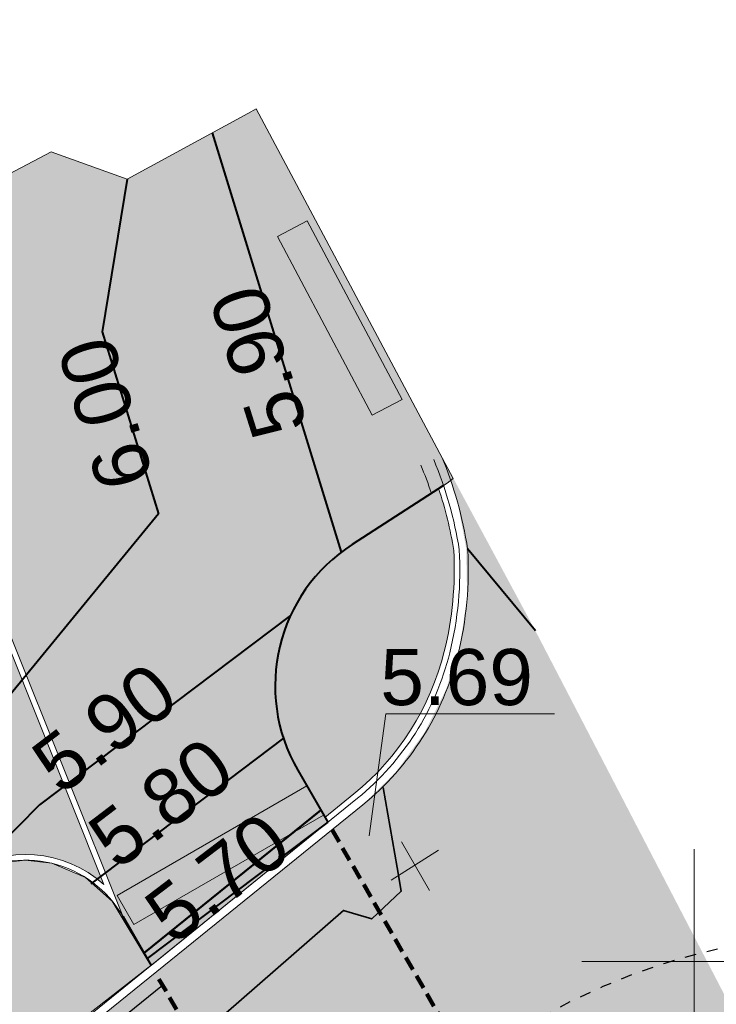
# Model space of a CAD drawing. Header units: metres. Extents: x 538891 to 1080079, y 6588829 to 13178720.
# Tile 606 of 656: x 540138 to 540150, y 6589299 to 6589317. Entities that reach past the tile are written whole.
import ezdxf

# ---------------------------------------------------------------- set-up
doc = ezdxf.new("R2010")
doc.units = ezdxf.units.M
doc.header["$LTSCALE"] = 0.4
for name, pattern in [('#16_019061_PP_TL_liiklusskeem$0$DASHED2', [0.9375000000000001, 0.625, -0.3125000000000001]), ('#16_019061_PP_TL_liiklusskeem$0$VIA31', [1, 0.5, -0.5]), ('#9_DASHED', [47.625, 31.75, -15.875])]:
    doc.linetypes.add(name, pattern=pattern)
doc.layers.add('GEO', color=7, linetype='Continuous')
doc.layers.add('KOLDE PST', color=7, linetype='Continuous')
doc.styles.add('Swis721 Lt BT', font='swissl.ttf')

# ---------------------------------------------------------------- blocks, each defined once
blk = doc.blocks.new('#9_019061_PP_TL (2D)')
at = {"linetype": 'Continuous', "lineweight": 0, "true_color": 0xd6d6d6}
h = blk.add_hatch(color=254, dxfattribs=at)
h.paths.add_polyline_path([(538956.6193590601, 6589596.41802614), (538956.3989647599, 6589594.93139164), (538955.55674598, 6589591.01676232), (538954.1327321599, 6589584.39795221), (538946.05537983, 6589550.90383911), (538946.13165292, 6589549.477311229), (538946.40056333, 6589548.074283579), (538946.85714852, 6589546.72064797), (538947.4929825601, 6589545.44138472), (538948.29633163, 6589544.26010166), (538949.25237051, 6589543.19859846), (538950.3434562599, 6589542.27646436), (538951.5494536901, 6589541.51071664), (538969.57501774, 6589536.75315713), (538970.39552595, 6589536.52723361), (538971.21104196, 6589536.283905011), (538972.0211965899, 6589536.02328146), (538972.82562312, 6589535.74548096), (538973.6239574, 6589535.450629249), (538974.41583806, 6589535.1388598), (538975.20090662, 6589534.81031375), (538975.97880782, 6589534.46514003), (538985.31473455, 6589530.20311808), (538985.8981604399, 6589529.94423779), (538986.48696187, 6589529.69782825), (538987.08087236, 6589529.46400116), (538987.67962307, 6589529.24286238), (538988.28294297, 6589529.034512), (538988.89055894, 6589528.83904434), (538989.50219595, 6589528.65654789), (538990.1175771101, 6589528.48710525), (539013.92108795, 6589522.20454904), (539014.57692044, 6589522.03665834), (539015.23804937, 6589521.89101471), (539015.90372037, 6589521.76778467), (539016.57317381, 6589521.66710883), (539017.24564573, 6589521.58910209), (539017.9203687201, 6589521.533853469), (539018.59657282, 6589521.50142601), (539019.27348638, 6589521.49185671), (539025.96162609, 6589521.51088948), (539026.83438784, 6589521.50385097), (539027.70678827, 6589521.47777195), (539028.57841202, 6589521.4326647), (539029.4488441, 6589521.3685507), (539030.31767011, 6589521.28546048), (539031.1844764, 6589521.18343359), (539032.04885027, 6589521.06251862), (539032.9103802, 6589520.92277313), (539044.81839483, 6589518.86013548), (539077.29701027, 6589513.2250818), (539077.29612205, 6589513.225235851), (539079.02421934, 6589512.91758629), (539080.74949958, 6589512.59451263), (539082.4718251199, 6589512.25604067), (539084.19105851, 6589511.9021974), (539085.90706257, 6589511.53301107), (539087.61970039, 6589511.14851113), (539089.32883531, 6589510.74872826), (539091.03433096, 6589510.33369436), (539276.90606721, 6589464.22134751), (539339.9936253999, 6589448.57014942), (539463.2277262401, 6589417.997380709), (539592.90629901, 6589386.49671385), (539593.49209626, 6589386.288094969), (539594.02229988, 6589385.96318826), (539594.47412995, 6589385.53595315), (539594.82817383, 6589385.02474557), (539595.06922021, 6589384.4515293), (539595.18691267, 6589383.840932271), (539595.1761946, 6589383.21918845), (539595.03752651, 6589382.61301074), (539593.52625963, 6589378.18230059), (539596.7400267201, 6589377.66405093), (539598.090793, 6589381.52482824), (539598.4094666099, 6589382.21502654), (539598.8526803, 6589382.832673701), (539599.40450341, 6589383.35556723), (539600.04509999, 6589383.7649111), (539600.75144304, 6589384.045990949), (539601.4981421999, 6589384.18870304), (539602.25835649, 6589384.1879174), (539603.0047590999, 6589384.04366227), (539622.83862668, 6589379.225749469), (539623.37004212, 6589379.092801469), (539623.89958709, 6589378.95258846), (539624.42716226, 6589378.805136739), (539624.9526686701, 6589378.65047396), (539625.4760077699, 6589378.488629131), (539625.99708141, 6589378.3196326), (539626.51579186, 6589378.14351607), (539627.03204182, 6589377.96031257), (539648.61442338, 6589370.13449057), (539669.02104417, 6589365.17744832), (539681.01929537, 6589364.91420599), (539681.156174, 6589364.90932643), (539681.29286762, 6589364.900699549), (539681.42927367, 6589364.888331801), (539681.56528977, 6589364.872232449), (539681.70081387, 6589364.85241358), (539681.83574428, 6589364.82889007), (539681.96997973, 6589364.80167956), (539682.1034195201, 6589364.77080249), (539700.86028847, 6589360.15904168), (539822.14262904, 6589329.98520529), (539839.2493774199, 6589325.72921695), (539975.19087125, 6589291.90832948), (539998.09488146, 6589286.210040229), (540004.49806329, 6589284.61699248), (540014.90875727, 6589282.02691567), (540081.53122417, 6589265.45191055), (540091.23903624, 6589263.03937474), (540093.08644646, 6589262.70172835), (540094.9573823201, 6589262.538852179), (540096.83534715, 6589262.55218234), (540098.7037823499, 6589262.74160131), (540100.5462133, 6589263.10543892), (540102.3463947, 6589263.64048709), (540104.08845377, 6589264.34202813), (540105.7570302, 6589265.20387632), (540119.54491084, 6589273.16693413), (540135.0211853, 6589282.10510754), (540150.08071912, 6589290.80259641), (540150.79983188, 6589291.121360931), (540151.56692414, 6589291.29543981), (540152.35318846, 6589291.318295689), (540153.1290974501, 6589291.18907022), (540153.86551258, 6589290.91261637), (540154.53477849, 6589290.499316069), (540155.11176152, 6589289.96469044), (540155.57479363, 6589289.328816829), (540156.315, 6589288.29), (540147.1726425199, 6589305.88626609), (540145.4996302, 6589308.99316915), (540145.7856587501, 6589308.19039577), (540145.9390198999, 6589307.3521012), (540145.95573054, 6589306.500057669), (540145.83535667, 6589305.65639449), (540145.58102465, 6589304.84302333), (540145.19933999, 6589304.081069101), (540144.70021583, 6589303.39032131), (540144.0966168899, 6589302.7887184), (540139.37331842, 6589298.965877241), (540138.75321435, 6589298.47207475), (540138.12535974, 6589297.98816512), (540137.48991238, 6589297.51426996), (540136.84703201, 6589297.0505084), (540136.1968802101, 6589296.596996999), (540135.53962038, 6589296.15384975), (540134.87541775, 6589295.72117803), (540134.2044392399, 6589295.29909061), (540108.4754501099, 6589279.39720579), (540107.332497, 6589278.725243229), (540106.16097061, 6589278.104436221), (540104.96315847, 6589277.535998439), (540103.7414001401, 6589277.02104017), (540102.49808197, 6589276.56056722), (540101.23563238, 6589276.155478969), (540099.95651721, 6589275.806566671), (540098.66323481, 6589275.51451178), (540097.1702847, 6589275.245979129), (540095.6669535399, 6589275.043481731), (540094.1561606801, 6589274.90741288), (540092.64084001, 6589274.83803683), (540091.12393418, 6589274.83548829), (540089.60838894, 6589274.899772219), (540088.0971474, 6589275.03076379), (540086.5931442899, 6589275.2282086), (540086.0127365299, 6589275.33417249), (540071.04459892, 6589278.06687555), (540070.7354442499, 6589278.13348394), (540045.33390995, 6589284.453132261), (540008.50654189, 6589293.61541403), (539981.79656241, 6589300.26059046), (539962.6338178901, 6589305.02809012), (539854.99138972, 6589331.80845238), (539839.26588418, 6589335.72080128), (539795.80243452, 6589346.53407395), (539779.96112543, 6589350.47523361), (539747.85217038, 6589358.4636213), (539745.86378398, 6589358.958312), (539683.74333918, 6589374.41325894), (539643.8005103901, 6589384.115908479), (539626.57290612, 6589388.30072492), (539624.4706958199, 6589388.81138003), (539620.5837311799, 6589389.75557594), (539620.0427497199, 6589389.89098812), (539619.50370868, 6589390.0339292), (539618.96671284, 6589390.18437141), (539618.43186657, 6589390.342285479), (539617.89927383, 6589390.50764075), (539617.36903814, 6589390.680405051), (539616.84126256, 6589390.860544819), (539616.31604968, 6589391.04802504), (539594.78122279, 6589398.90477751), (539574.37465845, 6589403.86180604), (539564.61568274, 6589406.2323923), (539550.3198177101, 6589406.91667554), (539550.20098996, 6589406.923781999), (539550.08236507, 6589406.93371529), (539549.96401027, 6589406.9464698), (539549.84599265, 6589406.96203829), (539549.72837911, 6589406.98041193), (539549.6112363, 6589407.00158031), (539549.49463065, 6589407.02553144), (539549.37862822, 6589407.052251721), (539480.2170212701, 6589423.85253488), (539479.28641654, 6589424.17865721), (539478.43791386, 6589424.68107552), (539477.70451598, 6589425.34024811), (539477.1147486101, 6589426.13053629), (539476.69155091, 6589427.02120158), (539476.45138327, 6589427.97760132), (539476.40358708, 6589428.96253607), (539476.55001905, 6589429.93769713), (539476.92070913, 6589431.41722542), (539476.93729025, 6589431.485579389), (539476.95419614, 6589431.55385376), (539476.9714264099, 6589431.62204699), (539476.98898067, 6589431.69015753), (539477.00685853, 6589431.75818386), (539477.02505957, 6589431.82612442), (539477.0435834, 6589431.89397769), (539477.06242958, 6589431.961742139), (539470.25729833, 6589433.64087184), (539470.21817861, 6589433.479828), (539469.7494416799, 6589431.55018198), (539469.42454196, 6589430.62220847), (539468.92433193, 6589429.775754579), (539468.2681516, 6589429.043551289), (539467.48137403, 6589428.4539113), (539466.5944221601, 6589428.02963468), (539465.64159247, 6589427.787127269), (539464.65972877, 6589427.7357663), (539463.68679757, 6589427.87753778), (539425.88646172, 6589437.25530673), (539382.40752409, 6589445.67583381), (539380.49885629, 6589446.05190841), (539378.5926672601, 6589446.440351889), (539376.68903717, 6589446.84114792), (539374.78804607, 6589447.254279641), (539372.88977389, 6589447.67972969), (539370.99430047, 6589448.11748016), (539369.1017055, 6589448.56751266), (539367.2120685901, 6589449.02980825), (539341.67913904, 6589455.364194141), (539278.59158085, 6589471.015392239), (539243.81345226, 6589479.6433911), (539240.0156879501, 6589480.58556675), (539092.71984464, 6589517.12773908), (539090.9535934, 6589517.5575579), (539089.1835732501, 6589517.97158241), (539087.4099254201, 6589518.36977955), (539085.63279142, 6589518.75211756), (539083.8523130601, 6589519.11856593), (539082.06863241, 6589519.46909542), (539080.28189178, 6589519.80367807), (539078.49223375, 6589520.12228717), (539055.0240151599, 6589524.192231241), (539045.0255156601, 6589525.93903653), (539044.50904631, 6589526.04558546), (539043.99402652, 6589526.15893394), (539043.48054581, 6589526.27906226), (539042.96869341, 6589526.405949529), (539042.45855829, 6589526.539573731), (539041.95022913, 6589526.6799116), (539041.44379426, 6589526.826938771), (539040.93934163, 6589526.98062937), (539020.28307481, 6589533.42304883), (539020.12443118, 6589533.47204631), (539019.96551883, 6589533.52016512), (539019.80634259, 6589533.56740367), (539019.6469073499, 6589533.61376052), (539019.48721798, 6589533.659234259), (539019.32727939, 6589533.70382348), (539019.16709645, 6589533.74752683), (539019.0066741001, 6589533.790342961), (539001.44627373, 6589538.42512996), (539000.92101949, 6589538.55618485), (539000.39241061, 6589538.67297552), (538999.86083439, 6589538.775416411), (538999.32668031, 6589538.86343246), (538998.79033972, 6589538.93695919), (538998.25220558, 6589538.99594272), (538997.71267217, 6589539.04033983), (538997.1721347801, 6589539.07011806), (538990.9006555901, 6589539.33053407), (538989.81956757, 6589539.390088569), (538988.7404874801, 6589539.478881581), (538987.66420594, 6589539.59684812), (538986.59151154, 6589539.74390177), (538985.52319023, 6589539.91993478), (538984.46002475, 6589540.12481817), (538983.40279407, 6589540.358401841), (538982.3522727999, 6589540.62051462), (538976.47726105, 6589542.17113007), (538972.35730031, 6589543.37616975), (538966.36673604, 6589545.17003587), (538965.4460479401, 6589545.54056831), (538964.5533182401, 6589545.97415169), (538963.69285868, 6589546.468692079), (538962.86882505, 6589547.02180097), (538962.08519723, 6589547.630806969), (538961.34575996, 6589548.29276874), (538960.65408453, 6589549.00448917), (538960.0135115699, 6589549.76253082), (538959.5405398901, 6589550.42618734), (538959.1105889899, 6589551.118491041), (538958.7253883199, 6589551.8366572), (538958.3864873, 6589552.57779706), (538958.09524914, 6589553.338929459), (538957.85284531, 6589554.1169928), (538957.66025086, 6589554.90885742), (538957.51824049, 6589555.7113381), (538957.35224053, 6589556.83292421), (538957.2279175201, 6589557.95989145), (538957.1454422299, 6589559.09069169), (538957.1049279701, 6589560.22377155), (538957.10643039, 6589561.35757449), (538957.14994742, 6589562.490543), (538957.23541928, 6589563.6211207), (538957.36272857, 6589564.7477545), (538957.41802208, 6589565.22883611), (538957.47601674, 6589565.70959958), (538957.5367107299, 6589566.19002974), (538957.6001021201, 6589566.67011143), (538957.66618892, 6589567.1498295), (538957.73496905, 6589567.62916883), (538957.80644033, 6589568.10811429), (538957.88060051, 6589568.58665077), (538959.07925321, 6589575.29774537), (538962.06392158, 6589589.12891518), (538963.30953681, 6589594.99819474), (538960.2147567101, 6589595.65498835)])
h.paths.add_polyline_path([(540045.4163160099, 6589280.48987601), (540045.22623295, 6589280.44193988), (540045.0491541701, 6589280.35784145), (540044.8918846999, 6589280.240812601), (540044.76046832, 6589280.09535067), (540044.6599552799, 6589279.92704568), (540044.59420825, 6589279.742365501), (540044.54592218, 6589279.54828188), (540044.51746776, 6589279.35432367), (540044.52739946, 6589279.158541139), (540044.5753356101, 6589278.96845809), (540044.6594340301, 6589278.791379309), (540044.77646289, 6589278.634109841), (540044.92192481, 6589278.50269345), (540045.0902298, 6589278.40218041), (540045.27490997, 6589278.33643337), (540051.09741887, 6589276.88785124), (540051.2913770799, 6589276.85939685), (540051.48715961, 6589276.869328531), (540051.6772426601, 6589276.91726467), (540051.85432145, 6589277.001363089), (540052.0115909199, 6589277.11839194), (540052.1430073, 6589277.26385387), (540052.24352034, 6589277.43215886), (540052.30926737, 6589277.61683904), (540052.35755344, 6589277.81092267), (540052.3860078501, 6589278.00488088), (540052.37607615, 6589278.20066341), (540052.32814001, 6589278.39074646), (540052.24404159, 6589278.56782524), (540052.12701273, 6589278.72509471), (540051.9815507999, 6589278.85651109), (540051.81324582, 6589278.95702413), (540051.62856565, 6589279.022771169), (540045.80605675, 6589280.4713533), (540045.61209854, 6589280.499807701)])
h.paths.add_polyline_path([(540147.29206106, 6589298.63119388), (540147.10115417, 6589298.58665197), (540146.9226052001, 6589298.505721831), (540141.72688054, 6589295.50498104), (540141.5675513, 6589295.39077234), (540141.43356419, 6589295.24767492), (540141.3300685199, 6589295.0811875), (540141.26104157, 6589294.897708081), (540141.229136, 6589294.70428768), (540141.23557793, 6589294.50835933), (540141.2801198, 6589294.317452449), (540141.36104989, 6589294.13890347), (540141.4752585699, 6589293.97957419), (540141.61835597, 6589293.84558704), (540141.7848434, 6589293.742091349), (540141.9683228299, 6589293.67306438), (540142.16174324, 6589293.64115882), (540142.35767161, 6589293.647600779), (540142.5485785, 6589293.69214269), (540142.72712747, 6589293.77307283), (540147.92285212, 6589296.77381361), (540148.08218137, 6589296.888022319), (540148.21616848, 6589297.03111974), (540148.31966415, 6589297.19760716), (540148.3886911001, 6589297.38108658), (540148.42059666, 6589297.57450698), (540148.4141547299, 6589297.77043533), (540148.3696128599, 6589297.96134221), (540148.28868277, 6589298.13989119), (540148.1744741, 6589298.299220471), (540148.03137669, 6589298.43320762), (540147.86488926, 6589298.53670331), (540147.68140984, 6589298.60573027), (540147.4879894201, 6589298.63763584)])
h.paths.add_polyline_path([(539856.18511559, 6589327.59509078), (539856.05014461, 6589327.56525111), (539855.92294231, 6589327.51114804), (539855.80782961, 6589327.43461938), (539855.70871677, 6589327.33826474), (539855.62897058, 6589327.22535719), (539855.57129992, 6589327.099732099), (539855.53766397, 6589326.96565676), (539855.529205, 6589326.827685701), (539855.54621051, 6589326.6905056), (539855.58810284, 6589326.558776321), (539855.65345894, 6589326.4369726), (539855.74005874, 6589326.32923197), (539855.84496053, 6589326.23921428), (539855.9646008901, 6589326.16997734), (539856.69578769, 6589325.84106684), (539857.43316573, 6589325.52628141), (539858.1764624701, 6589325.22573821), (539858.92540284, 6589324.93954846), (539859.6797096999, 6589324.66781807), (539860.43910393, 6589324.410647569), (539861.2033045, 6589324.16813215), (539861.97202864, 6589323.940361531), (539925.82766907, 6589308.05371527), (539926.02162729, 6589308.02526087), (539926.21740982, 6589308.03519256), (539926.40749287, 6589308.08312869), (539926.58457165, 6589308.16722711), (539926.7418411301, 6589308.28425597), (539926.8732575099, 6589308.4297179), (539926.97377055, 6589308.59802288), (539927.0395175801, 6589308.78270306), (539927.0878036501, 6589308.97678669), (539927.11625806, 6589309.1707449), (539927.10632636, 6589309.36652743), (539927.05839022, 6589309.55661048), (539926.9742918, 6589309.73368926), (539926.85726294, 6589309.89095873), (539926.7118010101, 6589310.02237511), (539926.5434960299, 6589310.122888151), (539926.35881586, 6589310.18863519), (539856.4599161, 6589327.578784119), (539856.3232704, 6589327.5996534)])
h.paths.add_polyline_path([(539798.46235621, 6589341.95593746), (539798.32738523, 6589341.9260978), (539798.20018292, 6589341.871994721), (539798.0850702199, 6589341.79546606), (539797.9859573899, 6589341.69911142), (539797.9062112, 6589341.586203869), (539797.84854054, 6589341.460578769), (539797.81490459, 6589341.32650344), (539797.8064456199, 6589341.18853238), (539797.8234511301, 6589341.05135227), (539797.86534346, 6589340.919623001), (539797.9306995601, 6589340.79781927), (539798.01729936, 6589340.690078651), (539798.1222011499, 6589340.60006096), (539798.2418415, 6589340.530824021), (539798.9730283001, 6589340.20191351), (539799.71040635, 6589339.88712809), (539800.45370309, 6589339.58658489), (539801.20264346, 6589339.300395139), (539801.95695032, 6589339.02866474), (539802.71634454, 6589338.771494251), (539803.48054512, 6589338.52897882), (539804.2492692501, 6589338.30120821), (539819.10635365, 6589334.604913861), (539819.31970767, 6589334.57361401), (539819.53506844, 6589334.58453889), (539819.74415979, 6589334.63726865), (539819.93894643, 6589334.72977693), (539820.1119428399, 6589334.85850868), (539820.25650084, 6589335.0185168), (539820.3670651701, 6589335.203652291), (539820.43938695, 6589335.40680046), (539820.4706868, 6589335.620154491), (539820.4597619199, 6589335.83551527), (539820.4070321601, 6589336.04460662), (539820.31452389, 6589336.23939327), (539820.18579215, 6589336.41238968), (539820.02578402, 6589336.5569477), (539819.8406485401, 6589336.667512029), (539819.63750035, 6589336.739833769), (539798.73715672, 6589341.9396308), (539798.6005110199, 6589341.960500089)])
h.paths.add_polyline_path([(539755.28621861, 6589352.67134982), (539755.0961355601, 6589352.623413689), (539754.9190567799, 6589352.53931527), (539754.76178731, 6589352.42228641), (539754.63037092, 6589352.27682448), (539754.52985789, 6589352.10851949), (539754.46411086, 6589351.92383932), (539754.41582479, 6589351.729755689), (539754.38737037, 6589351.53579748), (539754.39730207, 6589351.340014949), (539754.4452382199, 6589351.1499319), (539754.52933664, 6589350.972853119), (539754.6463654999, 6589350.81558365), (539754.79182742, 6589350.68416726), (539754.96013241, 6589350.583654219), (539755.14481258, 6589350.51790718), (539760.96732147, 6589349.06932506), (539761.16127969, 6589349.04087066), (539761.35706222, 6589349.05080234), (539761.54714527, 6589349.098738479), (539761.7242240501, 6589349.1828369), (539761.88149353, 6589349.299865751), (539762.01290991, 6589349.44532769), (539762.11342295, 6589349.613632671), (539762.17916998, 6589349.79831285), (539762.22745605, 6589349.992396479), (539762.25591046, 6589350.186354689), (539762.24597876, 6589350.38213722), (539762.19804262, 6589350.572220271), (539762.1139442, 6589350.74929905), (539761.99691534, 6589350.90656852), (539761.85145341, 6589351.0379849), (539761.68314843, 6589351.13849794), (539761.49846826, 6589351.20424498), (539755.67595936, 6589352.65282711), (539755.48200115, 6589352.681281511)])
h.paths.add_polyline_path([(539642.54214859, 6589380.47636161), (539642.33335267, 6589380.42247396), (539642.1390816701, 6589380.328887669), (539641.96680132, 6589380.19919922), (539641.82313225, 6589380.038392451), (539641.7135956, 6589379.852647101), (539641.64240056, 6589379.6491013), (539641.6122835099, 6589379.4355771), (539641.6244016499, 6589379.22028016), (539641.6782893, 6589379.01148422), (539641.77187558, 6589378.8172132), (539641.9015640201, 6589378.64493282), (539642.06237076, 6589378.50126372), (539642.24811611, 6589378.39172702), (539642.45166196, 6589378.320532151), (539681.4099190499, 6589368.8570483), (539681.54841263, 6589368.83684522), (539681.68824844, 6589368.84272579), (539681.82455682, 6589368.87448524), (539681.9525909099, 6589368.93101758), (539682.06789204, 6589369.01035411), (539682.16644493, 6589369.10973199), (539682.24481755, 6589369.22569047), (539682.30028063, 6589369.35419137), (539682.33090271, 6589369.490759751), (539682.3356174, 6589369.63063972), (539682.3142605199, 6589369.768960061), (539682.26757581, 6589369.90090388), (539682.19718902, 6589370.02187632), (539682.10555132, 6589370.12766463), (539681.99585393, 6589370.214584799), (539681.871917, 6589370.27960997), (539680.2452388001, 6589370.93262274), (539679.45451154, 6589371.235036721), (539678.6587776, 6589371.52401992), (539677.85826492, 6589371.79948907), (539677.05320301, 6589372.0613652), (539676.2438226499, 6589372.309573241), (539675.4303558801, 6589372.54404203), (539674.6130359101, 6589372.76470435), (539673.7920970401, 6589372.97149694), (539642.97096971, 6589380.4583627), (539642.75744552, 6589380.48847976)])
h.paths.add_polyline_path([(539565.66862971, 6589399.15205893), (539565.50140117, 6589399.08893708), (539565.3544343, 6589398.98719972), (539565.23647678, 6589398.85290238), (539565.15454958, 6589398.69403865), (539565.11352915, 6589398.52006429), (539565.11585706, 6589398.34133452), (539565.12791967, 6589398.24727604), (539565.15250473, 6589398.155689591), (539565.1891668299, 6589398.0682345), (539565.23724174, 6589397.986495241), (539565.29585845, 6589397.91195274), (539565.36395496, 6589397.845957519), (539565.44029753, 6589397.78970528), (539565.52350302, 6589397.744215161), (539566.23639982, 6589397.41421289), (539566.95673321, 6589397.100775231), (539567.68411836, 6589396.80406963), (539568.41816667, 6589396.52425461), (539569.15848598, 6589396.26147965), (539569.9046807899, 6589396.015885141), (539570.65635246, 6589395.787602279), (539571.41309941, 6589395.57675303), (539624.03794556, 6589382.79347116), (539624.23205846, 6589382.76609201), (539624.42778294, 6589382.77710851), (539624.61759741, 6589382.82609728), (539624.79420741, 6589382.91117573), (539624.95082591, 6589383.02907432), (539625.08143416, 6589383.17526229), (539625.18101293, 6589383.3441217), (539625.2457357, 6589383.529163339), (539625.29294549, 6589383.72351157), (539625.32032463, 6589383.91762448), (539625.3093081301, 6589384.11334897), (539625.2603193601, 6589384.30316346), (539625.1752409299, 6589384.47977348), (539625.05734235, 6589384.636392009), (539624.9111544, 6589384.76700028), (539624.74229499, 6589384.8665791), (539624.55725331, 6589384.93130171), (539566.02344365, 6589399.14995017), (539565.8461662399, 6589399.17280817)])
h.paths.add_polyline_path([(539480.80800888, 6589419.797377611), (539480.67255731, 6589419.76628876), (539480.54516705, 6589419.710742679), (539480.4302121, 6589419.63264656), (539480.33163948, 6589419.53468185), (539480.2528337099, 6589419.42021222), (539480.19650063, 6589419.29316802), (539480.16457456, 6589419.1579113), (539480.1581514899, 6589419.01908624), (539480.1774520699, 6589418.88145943), (539480.2218135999, 6589418.74975634), (539480.28971293, 6589418.62849903), (539480.3788186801, 6589418.52185094), (539480.4860714, 6589418.43347387), (539480.6077884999, 6589418.36640227), (539481.43060399, 6589418.01681999), (539482.25965203, 6589417.68228682), (539483.09465741, 6589417.36291382), (539483.9353429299, 6589417.05880701), (539484.78142951, 6589416.77006735), (539485.6326362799, 6589416.49679069), (539486.48868066, 6589416.23906775), (539487.34927847, 6589415.99698409), (539515.45534313, 6589409.16964352), (539515.6688673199, 6589409.139526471), (539515.88416424, 6589409.151644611), (539516.09296016, 6589409.20553226), (539516.2872311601, 6589409.29911855), (539516.45951152, 6589409.42880701), (539516.6031805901, 6589409.589613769), (539516.71271724, 6589409.77535913), (539516.78391228, 6589409.97890493), (539516.81402933, 6589410.19242913), (539516.80191119, 6589410.407726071), (539516.74802354, 6589410.616522), (539516.65443726, 6589410.81079303), (539516.52474882, 6589410.98307341), (539516.36394207, 6589411.12674251), (539516.17819673, 6589411.23627921), (539515.97465088, 6589411.30747408), (539481.08437581, 6589419.78279046), (539480.94687099, 6589419.802941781)])
h.paths.add_polyline_path([(539411.5175915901, 6589436.16216309), (539411.37908507, 6589436.12060954), (539411.25112754, 6589436.053247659), (539411.13847578, 6589435.962581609), (539411.04531757, 6589435.85198188), (539410.97511605, 6589435.72555997), (539410.93048078, 6589435.588015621), (539410.91307136, 6589435.444461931), (539410.92353483, 6589435.300235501), (539410.9614822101, 6589435.16069788), (539411.02550281, 6589435.03103635), (539411.1132166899, 6589434.916071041), (539411.22136312, 6589434.82007574), (539411.34592179, 6589434.746619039), (539411.48226222, 6589434.69843145), (539424.5419076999, 6589431.45850421), (539429.39479678, 6589430.25456586), (539429.58877377, 6589430.22623992), (539429.7845496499, 6589430.2363013), (539429.97460088, 6589430.28436333), (539430.15162389, 6589430.36857902), (539430.3088157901, 6589430.485712), (539430.44013578, 6589430.631260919), (539430.5405372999, 6589430.79963243), (539430.60616226, 6589430.98435601), (539430.6543198, 6589431.178471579), (539430.68237501, 6589431.37257976), (539430.6721781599, 6589431.56843964), (539430.62411756, 6589431.758584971), (539430.54002532, 6589431.93576725), (539430.4231071, 6589432.09323216), (539430.27781992, 6589432.224977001), (539430.10970225, 6589432.32597955), (539429.9251628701, 6589432.39238952), (539425.0843034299, 6589433.590980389), (539411.80545508, 6589436.16268312), (539411.66149815, 6589436.17636359)])
at = {"linetype": 'Continuous', "lineweight": 0, "true_color": 0xadadad}
h = blk.add_hatch(color=253, dxfattribs=at)
edge = h.paths.add_edge_path()
edge.add_line((539477.7626632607, 6589431.943014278), (539486.2567841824, 6589429.807888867))
edge.add_line((539486.2567841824, 6589429.807888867), (539486.1105153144, 6589429.225990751))
edge.add_line((539486.1105153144, 6589429.225990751), (539487.5652606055, 6589428.86031858))
edge.add_line((539487.5652606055, 6589428.86031858), (539487.7115294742, 6589429.442216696))
edge.add_line((539487.7115294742, 6589429.442216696), (539555.6592118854, 6589412.362541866))
edge.add_line((539555.6592118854, 6589412.362541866), (539562.7557662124, 6589410.648743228))
edge.add_line((539562.7557662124, 6589410.648743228), (539566.8068955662, 6589409.679105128))
edge.add_line((539566.8068955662, 6589409.679105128), (539620.1116983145, 6589396.202067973))
edge.add_arc((539619.5969534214, 6589394.166131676), 2.099999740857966, -13.653471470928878, 75.8112727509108, ccw=False)
edge.add_line((539621.6376095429, 6589393.670428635), (539620.7163126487, 6589389.877732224))
edge.add_line((539620.7163126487, 6589389.877732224), (539624.408929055, 6589388.980746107))
edge.add_line((539624.408929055, 6589388.980746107), (539625.312583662, 6589392.700814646))
edge.add_arc((539627.353239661, 6589392.205112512), 2.099999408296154, 75.81124942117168, 166.3465518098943, ccw=False)
edge.add_line((539627.8679853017, 6589394.241048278), (539632.6017820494, 6589393.044203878))
edge.add_line((539632.6017820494, 6589393.044203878), (539643.071860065, 6589390.610996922))
edge.add_line((539643.071860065, 6589390.610996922), (539786.0372070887, 6589354.482079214))
edge.add_line((539786.0372070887, 6589354.482079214), (539792.3012314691, 6589352.918019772))
edge.add_line((539792.3012314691, 6589352.918019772), (539845.3438683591, 6589339.670194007))
edge.add_line((539845.3438683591, 6589339.670194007), (539851.4124813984, 6589338.145976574))
edge.add_line((539851.4124813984, 6589338.145976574), (539860.7490034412, 6589335.851362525))
edge.add_line((539860.7490034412, 6589335.851362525), (539968.6993229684, 6589309.320678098))
edge.add_line((539968.6993229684, 6589309.320678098), (539969.2265677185, 6589309.197134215))
edge.add_line((539969.2265677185, 6589309.197134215), (539974.9736439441, 6589307.850480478))
edge.add_line((539974.9736439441, 6589307.850480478), (539975.8875834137, 6589307.636268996))
edge.add_line((539975.8875834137, 6589307.636268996), (539978.9424721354, 6589306.920423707))
edge.add_line((539978.9424721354, 6589306.920423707), (540047.1253681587, 6589289.910655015))
edge.add_arc((540046.6170546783, 6589287.873103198), 2.100000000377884, -13.970976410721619, 75.99219687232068, ccw=False)
edge.add_line((540048.6549327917, 6589287.366099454), (540047.8150951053, 6589283.990410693))
edge.add_line((540047.8150951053, 6589283.990410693), (540051.5026840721, 6589283.072975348))
edge.add_line((540051.5026840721, 6589283.072975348), (540052.341280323, 6589286.443674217))
edge.add_arc((540054.3791583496, 6589285.936670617), 2.099999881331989, 75.99219364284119, 166.0290268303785, ccw=False)
edge.add_line((540054.8874719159, 6589287.97422229), (540076.8168840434, 6589282.503433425))
edge.add_line((540076.8168840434, 6589282.503433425), (540083.4395259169, 6589280.809379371))
edge.add_line((540083.4395259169, 6589280.809379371), (540088.49419581, 6589279.535390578))
edge.add_arc((540094.4575246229, 6589303.195456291), 24.40000000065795, 255.8536971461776, 302.8232301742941)
edge.add_line((540107.6835194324, 6589282.690991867), (540136.9506649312, 6589301.569178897))
edge.add_arc((540138.0889677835, 6589299.804450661), 2.09999979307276, 48.26669205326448, 122.8232344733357, ccw=False)
edge.add_line((540139.4868626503, 6589301.371578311), (540137.7712634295, 6589305.668443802))
edge.add_line((540137.7712634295, 6589305.668443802), (540106.0573725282, 6589285.212032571))
edge.add_arc((540094.4575246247, 6589303.195456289), 21.39999999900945, 255.8536971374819, 302.82323016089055, ccw=False)
edge.add_line((540089.2273919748, 6589282.444415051), (540083.9478910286, 6589283.775070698))
edge.add_line((540083.9478910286, 6589283.775070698), (540077.6641051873, 6589285.384020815))
edge.add_line((540077.6641051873, 6589285.384020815), (540032.9077782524, 6589296.549500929))
edge.add_line((540032.9077782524, 6589296.549500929), (540019.7003143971, 6589299.844402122))
edge.add_line((540019.7003143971, 6589299.844402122), (539977.3208196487, 6589310.41692758))
edge.add_line((539977.3208196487, 6589310.41692758), (539969.5741785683, 6589312.194941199))
edge.add_line((539969.5741785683, 6589312.194941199), (539852.0794640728, 6589341.071328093))
edge.add_line((539852.0794640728, 6589341.071328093), (539846.1303289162, 6589342.565922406))
edge.add_line((539846.1303289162, 6589342.565922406), (539792.2343076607, 6589356.026887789))
edge.add_line((539792.2343076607, 6589356.026887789), (539786.8255053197, 6589357.3771794))
edge.add_line((539786.8255053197, 6589357.3771794), (539640.031194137, 6589394.473718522))
edge.add_line((539640.031194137, 6589394.473718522), (539632.5402822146, 6589396.193759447))
edge.add_line((539632.5402822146, 6589396.193759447), (539630.8024549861, 6589396.593526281))
edge.add_line((539630.8024549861, 6589396.593526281), (539563.5105163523, 6589413.606926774))
edge.add_line((539563.5105163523, 6589413.606926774), (539555.6179698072, 6589415.466233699))
edge.add_line((539555.6179698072, 6589415.466233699), (539478.485107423, 6589434.854742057))
edge.add_line((539478.485107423, 6589434.854742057), (539477.7626632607, 6589431.943014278))
at = {"linetype": 'Continuous', "lineweight": 0, "true_color": 0xffdf7f}
h = blk.add_hatch(color=41, dxfattribs=at)
edge = h.paths.add_edge_path()
edge.add_line((540083.9959051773, 6589283.866096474), (540089.251831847, 6589282.541382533))
edge.add_arc((540094.4575246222, 6589303.195456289), 21.29999999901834, 255.8536971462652, 302.8232301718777)
edge.add_line((540106.0031676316, 6589285.296067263), (540137.8191059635, 6589305.818302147))
edge.add_line((540137.8191059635, 6589305.818302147), (540139.8208759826, 6589300.80469733))
edge.add_line((540139.8208759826, 6589300.80469733), (540140.3260681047, 6589299.929966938))
edge.add_line((540140.3260681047, 6589299.929966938), (540143.4738570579, 6589302.477656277))
edge.add_line((540143.4738570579, 6589302.477656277), (540142.9381833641, 6589303.405164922))
edge.add_arc((540145.5360448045, 6589304.905535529), 2.999999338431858, 122.82321811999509, 210.0081807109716, ccw=False)
edge.add_line((540143.9098987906, 6589307.426576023), (540145.5981616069, 6589308.515556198))
edge.add_line((540145.5981616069, 6589308.515556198), (540145.707795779, 6589308.599105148))
edge.add_line((540145.707795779, 6589308.599105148), (540142.1975151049, 6589315.181875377))
edge.add_line((540142.1975151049, 6589315.181875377), (540142.0505820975, 6589315.10048517))
edge.add_line((540142.0505820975, 6589315.10048517), (540139.902, 6589313.927))
edge.add_line((540139.902, 6589313.927), (540138.547, 6589314.418))
edge.add_line((540138.547, 6589314.418), (540134.9162657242, 6589312.506830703))
edge.add_line((540134.9162657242, 6589312.506830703), (540135.561, 6589311.282))
edge.add_line((540135.561, 6589311.282), (540136.698940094, 6589308.623853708))
edge.add_arc((540134.8603342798, 6589307.836754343), 1.99999918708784, -57.17678947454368, 23.175562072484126, ccw=False)
edge.add_line((540135.944431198, 6589306.156060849), (540105.2985039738, 6589286.388518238))
edge.add_arc((540094.4575246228, 6589303.195456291), 20.00000000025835, 255.8536971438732, 302.82323016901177, ccw=False)
edge.add_line((540089.5695501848, 6589283.801959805), (540084.2902316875, 6589285.132569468))
edge.add_line((540084.2902316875, 6589285.132569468), (540078.0032806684, 6589286.742313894))
edge.add_line((540078.0032806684, 6589286.742313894), (540077.6886104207, 6589285.480972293))
edge.add_line((540077.6886104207, 6589285.480972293), (540083.9959051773, 6589283.866096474))
at = {"linetype": 'Continuous', "lineweight": 0, "true_color": 0xffcc99}
for points in [[(540144.7969245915, 6589310.008618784), (540144.266951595, 6589309.727320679), (540142.579162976, 6589312.90715866), (540143.1091359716, 6589313.188456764)], [(540140.0216175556, 6589300.657067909), (540139.7215434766, 6589301.176640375), (540143.0987645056, 6589303.127121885), (540143.3988385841, 6589302.60754942), (540140.0216175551, 6589300.657067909)]]:
    blk.add_hatch(color=31, dxfattribs=at).paths.add_polyline_path(points)
at = {"color": 5, "linetype": 'Continuous', "lineweight": 40, "true_color": 0x0000ff}
for p, q in [((540141.4155390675, 6589314.753645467), (540143.7102393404, 6589307.285961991)), ((540140.4575624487, 6589307.972701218), (540137.2397217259, 6589304.051648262)), ((540147.172642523, 6589305.886266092), (540145.9654709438, 6589307.344822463)), ((540142.8115086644, 6589306.161281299), (540138.3412433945, 6589302.790681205)), ((540142.6843701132, 6589303.973898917), (540139.2505500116, 6589301.384783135)), ((540138.3412433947, 6589302.790681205), (540137.1107235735, 6589301.548881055)), ((540143.4738570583, 6589302.477656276), (540140.2559641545, 6589300.051350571)), ((540139.8208759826, 6589300.80469733), (540140.326068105, 6589299.929966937))]:
    blk.add_line(p, q, dxfattribs=at)
at = {"color": 1, "linetype": '#9_DASHED', "lineweight": 50, "true_color": 0xff0000}
blk.add_line((540143.3472756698, 6589302.696829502), (540140.199486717, 6589300.149140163), dxfattribs=at)
at = {"color": 1, "linetype": 'Continuous', "lineweight": 9, "true_color": 0xff0000, "flags": 128}
for points in [[(539981.796562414, 6589300.260590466), (540047.6818387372, 6589283.868991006), (540051.5635113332, 6589282.90326959), (540070.7354442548, 6589278.133483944, 0.4156852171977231), (540076.8006875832, 6589281.802804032), (540076.9267293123, 6589282.320505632), (540083.2602063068, 6589280.700419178), (540083.1261075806, 6589280.123398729, 0.4512525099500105), (540086.5931442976, 6589275.228208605, 0.08837106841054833), (540098.6632348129, 6589275.514511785, 0.08862814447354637), (540108.4754501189, 6589279.39720579), (540134.2044392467, 6589295.299090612, 0.03171887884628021), (540139.3733184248, 6589298.965877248), (540144.0966168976, 6589302.788718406, 0.1623687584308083), (540145.7917529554, 6589305.460266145, 0.07592737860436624), (540145.9654709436, 6589307.344822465, 0.06130623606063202), (540145.4996302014, 6589308.993169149)], [(539981.8327769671, 6589300.406153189), (540047.7180532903, 6589284.014553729), (540051.5997258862, 6589283.048832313), (540070.771658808, 6589278.279046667, 0.4156852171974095), (540076.6549448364, 6589281.838287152), (540076.8168840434, 6589282.503433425), (540083.4395259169, 6589280.809379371), (540083.2721590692, 6589280.089207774, 0.4515373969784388), (540086.6125160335, 6589275.376992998, 0.08839653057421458), (540098.6334344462, 6589275.661521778, 0.08862814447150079), (540108.3965886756, 6589279.524802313), (540134.1255777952, 6589295.42668713, 0.03171887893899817), (540139.278950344, 6589299.082473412), (540144.0020705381, 6589302.905170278, 0.1623569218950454), (540145.6461773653, 6589305.496428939, 0.07563966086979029), (540145.8161509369, 6589307.328893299, 0.06104989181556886), (540145.361347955, 6589308.935048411)], [(540145.3186217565, 6589308.335244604, 0.02030829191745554), (540145.1308775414, 6589308.838180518)]]:
    blk.add_lwpolyline(points, format="xyb", dxfattribs=at)
at = {"color": 251, "linetype": 'Continuous', "lineweight": 9, "true_color": 0x5b5b5b, "flags": 128}
blk.add_lwpolyline([(539978.9424721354, 6589306.920423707), (540047.1253681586, 6589289.910655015, -0.4140253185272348), (540048.6549327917, 6589287.366099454), (540047.8150951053, 6589283.990410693), (540051.5026840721, 6589283.072975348), (540052.341280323, 6589286.443674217, -0.4144018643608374), (540054.8874719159, 6589287.97422229), (540076.8168840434, 6589282.503433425), (540083.4395259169, 6589280.809379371), (540088.4941958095, 6589279.535390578, 0.2078616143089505), (540107.6835194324, 6589282.690991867), (540136.9506649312, 6589301.569178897, -0.337297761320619), (540139.4868626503, 6589301.371578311), (540137.7712634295, 6589305.668443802), (540106.057372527, 6589285.212032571, -0.2078616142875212), (540089.2273919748, 6589282.444415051), (540083.9478910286, 6589283.775070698), (540077.6641051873, 6589285.384020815), (540032.9077782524, 6589296.549500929), (540019.7003143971, 6589299.844402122)], format="xyb", dxfattribs=at)
at = {"color": 41, "linetype": 'Continuous', "lineweight": 9, "true_color": 0xffdf7f, "flags": 128}
blk.add_lwpolyline([(540083.9959051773, 6589283.866096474), (540089.251831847, 6589282.541382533, 0.2078616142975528), (540106.0031676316, 6589285.296067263), (540137.8191059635, 6589305.818302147), (540139.8208759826, 6589300.80469733), (540140.3260681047, 6589299.929966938), (540143.4738570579, 6589302.477656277), (540142.9381833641, 6589303.405164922, -0.39989535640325), (540143.9098987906, 6589307.426576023), (540145.5981616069, 6589308.515556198), (540145.707795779, 6589308.599105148), (540142.1975151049, 6589315.181875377), (540142.0505820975, 6589315.10048517), (540139.902, 6589313.927), (540138.547, 6589314.418), (540134.9162657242, 6589312.506830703), (540135.561, 6589311.282), (540136.698940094, 6589308.623853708, -0.3657123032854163), (540135.944431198, 6589306.156060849), (540105.2985039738, 6589286.388518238, -0.2078616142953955), (540089.5695501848, 6589283.801959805), (540084.2902316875, 6589285.132569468), (540078.0032806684, 6589286.742313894), (540077.6886104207, 6589285.480972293)], format="xyb", close=True, dxfattribs=at)
at = {"color": 5, "linetype": 'Continuous', "lineweight": 40, "true_color": 0x0000ff, "flags": 128}
blk.add_lwpolyline([(540139.902, 6589313.927), (540139.4532696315, 6589311.207786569), (540140.4575624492, 6589307.972701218)], dxfattribs=at)
at = {"color": 31, "linetype": 'Continuous', "lineweight": 9, "true_color": 0xffcc99, "flags": 128}
for points in [[(540144.7969245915, 6589310.008618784), (540144.266951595, 6589309.727320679), (540142.579162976, 6589312.90715866), (540143.1091359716, 6589313.188456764), (540144.7969245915, 6589310.008618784)], [(540140.0216175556, 6589300.657067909), (540139.7215434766, 6589301.176640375), (540143.0987645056, 6589303.127121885), (540143.3988385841, 6589302.60754942), (540140.0216175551, 6589300.657067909)]]:
    blk.add_lwpolyline(points, close=True, dxfattribs=at)
at = {"color": 5, "linetype": 'Continuous', "lineweight": 40, "true_color": 0x0000ff, "flags": 128}
blk.add_lwpolyline([(540145.5355267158, 6589308.475154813), (540143.9098987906, 6589307.426576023, 0.3998952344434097), (540142.9381833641, 6589303.405164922), (540143.4738570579, 6589302.477656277)], format="xyb", dxfattribs=at)
at = {"color": 5, "linetype": 'Continuous', "lineweight": 9, "true_color": 0x0000ff, "flags": 128}
blk.add_lwpolyline([(540144.2126520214, 6589302.23938654), (540144.5094924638, 6589304.407170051), (540147.5094924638, 6589304.407170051)], dxfattribs=at)
at = {"color": 5, "linetype": 'Continuous', "lineweight": 35, "true_color": 0x0000ff, "flags": 128}
blk.add_lwpolyline([(540139.2256399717, 6589298.821529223), (540139.45523725, 6589298.818877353), (540140.292326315, 6589298.809208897), (540141.3317272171, 6589298.797203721), (540143.7559437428, 6589300.908835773), (540143.914282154, 6589300.861668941), (540144.2578282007, 6589300.759331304), (540144.7821485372, 6589301.251458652), (540144.7096484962, 6589301.670553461), (540144.4623762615, 6589303.099938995)], dxfattribs=at)
at = {"color": 144, "linetype": 'Continuous', "lineweight": 9, "true_color": 0x007299, "flags": 128}
for points in [[(540083.4395259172, 6589280.809379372), (540088.4941958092, 6589279.535390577, 0.2078616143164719), (540107.6835194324, 6589282.690991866), (540136.9506649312, 6589301.569178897, -0.3372977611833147), (540139.4868626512, 6589301.37157831)], [(540083.4168854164, 6589280.711958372), (540088.4697559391, 6589279.438423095, 0.2078616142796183), (540107.7377243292, 6589282.606957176), (540137.004869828, 6589301.485144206, -0.4286786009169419), (540139.8208759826, 6589300.80469733)]]:
    blk.add_lwpolyline(points, format="xyb", dxfattribs=at)
at = {"color": 5, "true_color": 0x0000ff, "attachment_point": 8, "line_spacing_factor": 0.25, "style": 'Swis721 Lt BT'}
for s, insert, char_height, rotation in [('5.90', (540142.7291057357, 6589310.825796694), 1, 107.51805695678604), ('6.00', (540140.0092087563, 6589309.897906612), 0.9999999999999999, 106.48670382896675), ('5.90', (540139.8069651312, 6589303.752576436), 1, 37.25837259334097), ('5.80', (540140.812379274, 6589302.419143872), 1, 37.25837259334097), ('5.70', (540141.8177934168, 6589301.085711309), 1, 37.25837259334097)]:
    blk.add_mtext(s, dxfattribs=dict(at, insert=insert, char_height=char_height, rotation=rotation))
at = {"color": 5, "true_color": 0x0000ff, "insert": (540144.4094924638, 6589305.05717005), "char_height": 1, "attachment_point": 4, "line_spacing_factor": 1.004016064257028, "style": 'Swis721 Lt BT'}
blk.add_mtext('5.69', dxfattribs=at)
blk = doc.blocks.new('KOLDE PST TL')
at = {"color": 7}
blk.add_blockref('#9_019061_PP_TL (2D)', (0, 0), dxfattribs=at)
blk = doc.blocks.new('#13_KOLDE TAIM (2D)')
at = {"linetype": 'Continuous', "lineweight": 0, "true_color": 0xc4f877}
h = blk.add_hatch(color=71, dxfattribs=at)
edge = h.paths.add_edge_path()
edge.add_line((540145.4488281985, 6589308.419231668), (540143.9098987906, 6589307.426576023))
edge.add_arc((540145.5360448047, 6589304.90553553), 2.999999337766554, 122.8232181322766, 210.008180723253)
edge.add_line((540142.9381833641, 6589303.405164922), (540143.423224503, 6589302.565325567))
edge.add_line((540143.423224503, 6589302.565325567), (540143.939038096, 6589302.982803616))
edge.add_arc((540140.9392344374, 6589306.665691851), 4.749998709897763, 309.1636687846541, 346.0494014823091)
edge.add_arc((540139.7092566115, 6589306.971234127), 6.017358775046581, 346.0493963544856, 363.3063052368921)
edge.add_arc((540139.0360399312, 6589306.276488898), 6.761301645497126, 8.863514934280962, 18.47632408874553)
edge.add_line((540145.4488281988, 6589308.419231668), (540145.4488281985, 6589308.419231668))
blk.add_hatch(color=71, dxfattribs=at).paths.add_polyline_path([(540140.3223931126, 6589299.926992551), (540139.6343005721, 6589301.074074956), (540139.155835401, 6589301.496134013), (540138.558719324, 6589301.74850119), (540138.0824800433, 6589301.804439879), (540137.6232770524, 6589301.749477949), (540137.1380599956, 6589301.563931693), (540115.8528205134, 6589287.841437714), (540106.135984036, 6589281.65796373), (540104.1926154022, 6589280.712618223), (540102.6746394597, 6589280.114532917), (540101.7576275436, 6589279.808312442), (540099.9660612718, 6589279.322751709), (540099.1000666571, 6589279.139338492), (540096.6611851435, 6589278.794762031), (540095.4380122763, 6589278.715083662), (540093.2344718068, 6589278.72600305), (540091.597527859, 6589278.862959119), (540090.2913811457, 6589279.052274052), (540089.0216832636, 6589279.306094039), (540083.4168854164, 6589280.711958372), (540083.2458730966, 6589279.96921358), (540083.1693945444, 6589279.222227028), (540083.2964781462, 6589278.224303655), (540083.6314978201, 6589277.376547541), (540084.307452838, 6589276.472673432), (540085.0850292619, 6589275.876651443), (540085.9303806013, 6589275.512660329), (540087.0085177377, 6589275.318426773), (540088.5341397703, 6589275.136676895), (540090.7406744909, 6589274.995501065), (540092.8668121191, 6589274.994208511), (540095.1641064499, 6589275.141449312), (540097.59843541, 6589275.468219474), (540101.1628695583, 6589276.290371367), (540105.7154792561, 6589278.051996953), (540111.5810349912, 6589281.492959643), (540134.9825078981, 6589295.968434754), (540136.9907147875, 6589297.337332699)])
at = {"color": 71, "linetype": 'Continuous', "lineweight": 5, "true_color": 0xc4f877, "flags": 128}
blk.add_lwpolyline([(540145.4488281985, 6589308.419231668), (540143.9098987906, 6589307.426576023, 0.39989535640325), (540142.9381833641, 6589303.405164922), (540143.423224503, 6589302.565325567), (540143.939038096, 6589302.982803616, 0.1623485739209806), (540145.5491269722, 6589305.520537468, 0.07544009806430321), (540145.7165993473, 6589307.318278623, 0.04196840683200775), (540145.4488281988, 6589308.419231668)], format="xyb", close=True, dxfattribs=at)
blk.add_lwpolyline([(540111.5810349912, 6589281.492959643), (540134.9825078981, 6589295.968434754), (540136.9907147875, 6589297.337332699), (540140.3223931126, 6589299.926992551), (540139.6343005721, 6589301.074074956), (540139.155835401, 6589301.496134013), (540138.558719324, 6589301.74850119), (540138.0824800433, 6589301.804439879), (540137.6232770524, 6589301.749477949), (540137.1380599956, 6589301.563931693), (540115.8528205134, 6589287.841437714)], dxfattribs=at)
blk = doc.blocks.new('Kolde pst Taim')
at = {"color": 13, "true_color": 0xff4646}
blk.add_blockref('#13_KOLDE TAIM (2D)', (0, 0), dxfattribs=at)
blk = doc.blocks.new('#16_019061_PP_TL_liiklusskeem$0$likv1')
at = {"color": 1, "linetype": 'Continuous', "lineweight": 13, "true_color": 0xff0000}
for p, q in [((-0.3179170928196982, -0.3859128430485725), (0.2817310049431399, 0.4130709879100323)), ((-0.3897114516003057, 0.3132490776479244), (0.3897114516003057, -0.3132490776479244))]:
    blk.add_line(p, q, dxfattribs=at)
blk = doc.blocks.new('#16_Kolde TL (2D)')
at = {"color": 7, "linetype": '#16_019061_PP_TL_liiklusskeem$0$DASHED2', "lineweight": 100}
for p, q in [((540143.5508874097, 6589302.344279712), (540146.0566510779, 6589298.005598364)), ((540140.4673099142, 6589299.685409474), (540142.5928346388, 6589296.005104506))]:
    blk.add_line(p, q, dxfattribs=at)
at = {"color": 7, "linetype": '#16_019061_PP_TL_liiklusskeem$0$VIA31', "lineweight": 30, "flags": 128}
for points in [[(540148.0478829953, 6589296.557325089, 0.314370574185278), (540155.2735120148, 6589313.295696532)], [(540166.8983382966, 6589287.65633934), (540163.1613638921, 6589294.55749623, 0.4294313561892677), (540146.7975743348, 6589298.722210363)]]:
    blk.add_lwpolyline(points, format="xyb", dxfattribs=at)
at = {"color": 2, "linetype": 'Continuous', "lineweight": 30, "true_color": 0xffff00, "flags": 128}
blk.add_lwpolyline([(540086.5607346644, 6589274.980254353, 0.08832999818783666), (540098.7129020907, 6589275.269495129, 0.08862814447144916), (540108.6068858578, 6589279.184544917), (540134.3358749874, 6589295.086429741, 0.03171887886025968), (540139.5305985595, 6589298.771550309), (540140.5285983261, 6589299.579289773)], format="xyb", dxfattribs=at)
at = {"color": 3, "true_color": 0x00ff00, "rotation": 338.9377856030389}
blk.add_blockref('#16_019061_PP_TL_liiklusskeem$0$likv1', (540145.0356351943, 6589301.696307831), dxfattribs=at)
blk = doc.blocks.new('Kolde pst märgistus')
at = {"color": 13, "true_color": 0xff4646}
blk.add_blockref('#16_Kolde TL (2D)', (0, 0), dxfattribs=at)
blk = doc.blocks.new('VKORIS')
at = {"color": 7, "linetype": 'Continuous', "lineweight": 9}
for p, q in [((-1.423576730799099e-13, 4.000355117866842), (-1.423576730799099e-13, -4.000355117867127)), ((-4.000355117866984, 0), (4.000355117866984, 0))]:
    blk.add_line(p, q, dxfattribs=at)

msp = doc.modelspace()

# ---------------------------------------------------------------- block references
at = {"layer": 'GEO', "color": 8, "true_color": 0x7d7d7d, "xscale": 0.5, "yscale": 0.5, "zscale": 0.5}
msp.add_blockref('VKORIS', (540150, 6589300), dxfattribs=at)
at = {"layer": 'KOLDE PST', "color": 7}
for name in ['KOLDE PST TL', 'Kolde pst märgistus', 'Kolde pst Taim']:
    msp.add_blockref(name, (0, 0), dxfattribs=at)

doc.saveas('drawing.dxf')
